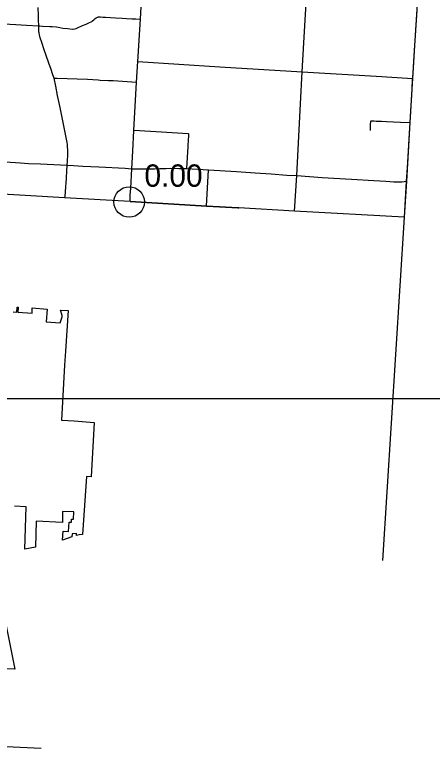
# Model space of a CAD drawing. Extents: x 1597222 to 1925846, y 496284 to 911751.
# Drawn here: x 1876110 to 1896661, y 748344 to 784412 of the extents above; entities that cross this region are included whole.
import ezdxf

# ---------------------------------------------------------------- set-up
doc = ezdxf.new("R2010")
doc.units = 0
for name, color, linetype in [('Default', 7, 'Continuous'), ('GM_X_Adjacent_County', 7, 'Continuous'), ('GM_X_Corporation', 7, 'Continuous'), ('GM_X_County', 7, 'Continuous'), ('GM_X_County_Road', 7, 'Continuous'), ('GM_X_State_Route', 7, 'Continuous'), ('GM_X_Township_Road', 7, 'Continuous'), ('SC_Scratch1', 7, 'Continuous')]:
    doc.layers.add(name, color=color, linetype=linetype)

msp = doc.modelspace()

# ---------------------------------------------------------------- linework, layer by layer
at = {"layer": 'Default'}
msp.add_circle((1881746, 775190), 750, dxfattribs=at)
msp.add_circle((1881746, 775190), 750, dxfattribs=at)
at = {"layer": 'GM_X_Adjacent_County'}
msp.add_line((1895282, 774451), (1894201, 757542), dxfattribs=at)
at = {"layer": 'GM_X_Corporation'}
for points in [[(1876031, 769777), (1876220, 769763), (1876230, 770019), (1876282, 770015), (1876273, 769759), (1876966, 769711), (1876978, 769975), (1877705, 769919), (1877667, 769284), (1878347, 769249), (1878442, 769529), (1878442, 769603), (1878372, 769872), (1878741, 769851), (1878604, 767840), (1878567, 767165), (1878418, 764455), (1879037, 764411), (1880021, 764338), (1879881, 761666), (1879639, 761678), (1879444, 758819), (1879278, 758804), (1879148, 758770), (1879153, 758864), (1878932, 758860), (1878924, 758703), (1878472, 758542), (1878492, 758986), (1878767, 758973), (1878788, 759432), (1878904, 759426), (1878911, 759580), (1879012, 759575), (1879029, 759933), (1878472, 759950), (1878456, 759416), (1877166, 759480), (1877134, 758199), (1876609, 758104), (1876682, 760188), (1876101, 760211)], [(1875574, 754897), (1876115, 752189), (1875204, 752222)], [(1875335, 748406), (1877412, 748297)]]:
    msp.add_lwpolyline(points, dxfattribs=at)
at = {"layer": 'GM_X_County'}
msp.add_lwpolyline([(1895896, 784633), (1895772, 782650), (1895741, 782103), (1895686, 781278), (1895557, 779101), (1895391, 776219), (1895282, 774451), (1889887, 774731), (1887135, 774898), (1887084, 774902), (1886187, 774949), (1885545, 774992), (1881788, 775208), (1878568, 775400), (1872453, 775754), (1872401, 775756), (1868321, 776001), (1865938, 776163), (1864331, 776270), (1860837, 776510), (1855849, 776844), (1854746, 776908)], dxfattribs=at)
at = {"layer": 'GM_X_County_Road'}
for points in [[(1895289, 774451), (1895396, 776220), (1895437, 776878), (1895549, 778840), (1895565, 779105), (1895662, 780753), (1895692, 781225), (1895695, 781277), (1895727, 781798), (1895781, 782638), (1895891, 784421), (1895958, 785443)], [(1878568, 775400), (1878590, 775455), (1878599, 775524), (1878604, 775641), (1878633, 775979), (1878640, 776088), (1878691, 776999), (1878702, 777191), (1878720, 777542), (1878720, 777749), (1878716, 777928), (1878712, 778020), (1878692, 778117), (1878562, 778774), (1878349, 779845), (1878222, 780426), (1878129, 780890), (1878049, 781278), (1877993, 781449), (1877886, 781763), (1877812, 781976), (1877647, 782454), (1877568, 782686), (1877444, 783047), (1877370, 783269), (1877325, 783417), (1877310, 783511), (1877305, 783560), (1877299, 783658), (1877295, 783854), (1877283, 784157), (1877278, 784375), (1877260, 784771)], [(1872927, 777320), (1872944, 777337), (1872954, 777344), (1872965, 777349), (1872976, 777353), (1872988, 777355), (1873000, 777356), (1873120, 777346), (1873673, 777303), (1874061, 777272), (1874867, 777216), (1876402, 777119), (1876790, 777089), (1877384, 777075), (1878691, 776999)], [(1878691, 776999), (1879006, 776989), (1879466, 776957), (1880249, 776920), (1881551, 776850), (1881869, 776825), (1882663, 776820), (1882987, 776825), (1883250, 776836), (1883358, 776844), (1883547, 776847), (1883777, 776854), (1884182, 776846), (1884360, 776836), (1884578, 776836), (1885651, 776777), (1887029, 776688), (1887936, 776629), (1888738, 776581), (1889498, 776517), (1890002, 776489), (1891247, 776403), (1892686, 776307), (1893785, 776247), (1894370, 776208), (1894763, 776177), (1895111, 776185), (1895167, 776190), (1895396, 776220)]]:
    msp.add_lwpolyline(points, dxfattribs=at)
at = {"layer": 'GM_X_State_Route'}
msp.add_lwpolyline([(1881788, 775208), (1881798, 775531), (1881825, 775865), (1881869, 776825), (1881921, 777694), (1881972, 778710), (1882105, 781091), (1882171, 782101), (1882295, 784185), (1882344, 785085), (1882365, 785373), (1882388, 785663), (1882412, 786305), (1882436, 786610), (1882462, 787116), (1882488, 787572)], dxfattribs=at)
at = {"layer": 'GM_X_Township_Road'}
for points in [[(1889887, 774731), (1890002, 776489), (1890176, 780026), (1890259, 781603), (1890338, 783022), (1890423, 784415), (1890516, 786023), (1890561, 786967), (1890617, 787839), (1890646, 788418)], [(1878710, 783724), (1878718, 783723), (1878952, 783700), (1878974, 783698), (1879074, 783716), (1879141, 783735), (1879196, 783761), (1879454, 783879), (1879626, 783945), (1879759, 784003), (1879901, 784076), (1879948, 784106), (1880010, 784152), (1880078, 784216), (1880118, 784255), (1880153, 784278), (1880179, 784290), (1880195, 784296), (1880230, 784302), (1880247, 784303), (1880334, 784300), (1880449, 784295), (1880574, 784290), (1881079, 784258), (1881400, 784242), (1881619, 784230), (1881872, 784212), (1882079, 784200), (1882295, 784185)], [(1873683, 784083), (1873753, 784073), (1874065, 784055), (1874709, 784010), (1876165, 783928), (1876686, 783898), (1877295, 783854)], [(1877295, 783854), (1877356, 783857), (1877485, 783848), (1877833, 783829), (1877952, 783822), (1878166, 783809), (1878334, 783779), (1878476, 783745), (1878710, 783724)], [(1882171, 782101), (1886206, 781843), (1890259, 781603)], [(1890259, 781603), (1890259, 781603), (1894179, 781364)], [(1878049, 781278), (1878201, 781278), (1879179, 781250), (1879698, 781229), (1880226, 781199), (1880311, 781191), (1880734, 781168), (1880958, 781163), (1882105, 781091)], [(1894179, 781364), (1894411, 781350), (1895695, 781277)], [(1893617, 778714), (1893624, 779045), (1893632, 779127), (1893640, 779161), (1893657, 779180), (1893679, 779187), (1893716, 779191), (1893800, 779184), (1893892, 779175), (1894041, 779168), (1894167, 779168), (1894412, 779159), (1895102, 779119), (1895565, 779105)], [(1884666, 778287), (1884672, 778396), (1884683, 778518), (1884681, 778531), (1884671, 778543), (1884647, 778546), (1883334, 778630), (1881972, 778710)], [(1884578, 776836), (1884646, 777916), (1884666, 778287)], [(1885545, 774992), (1885651, 776777)], [(1881788, 775208), (1885545, 774992), (1886187, 774949), (1887084, 774902), (1887135, 774898)]]:
    msp.add_lwpolyline(points, dxfattribs=at)
at = {"layer": 'SC_Scratch1'}
msp.add_lwpolyline([(1729596, 899996), (1925846, 899996), (1925846, 765496), (1729596, 765496)], close=True, dxfattribs=at)

# ---------------------------------------------------------------- texts
at = {"layer": 'Default'}
msp.add_text('0.00', height=1100, dxfattribs=at).set_placement((1882496, 775940))

doc.saveas('drawing.dxf')
